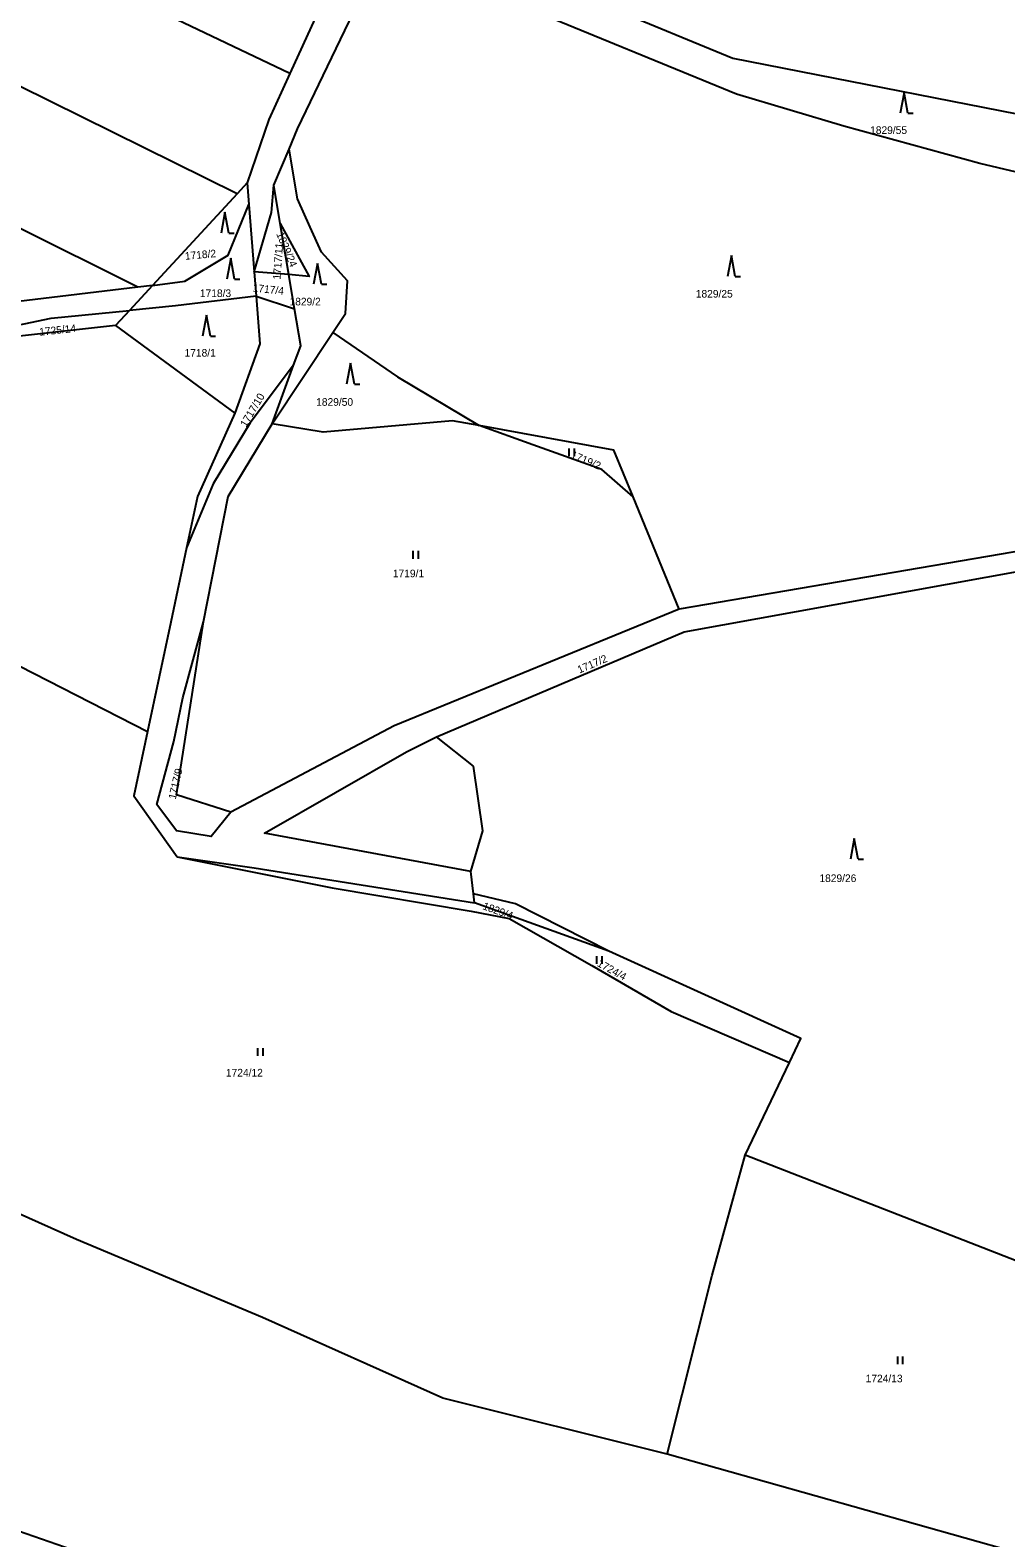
# Model space of a CAD drawing. Extents: x -587171 to -555306, y -1167727 to -1074732.
# Drawn here: x -558973.4 to -558786.9, y -1076507.9 to -1076219.5 of the extents above; entities that cross this region are included whole.
import ezdxf

# ---------------------------------------------------------------- set-up
doc = ezdxf.new("R2010")
doc.units = 0
for name, color, linetype in [('Hranice parcel', 7, 'Continuous'), ('Parcelní čísla', 7, 'Continuous'), ('Vnitřní kresba', 7, 'Continuous'), ('Značky kultur', 7, 'Continuous')]:
    doc.layers.add(name, color=color, linetype=linetype)

msp = doc.modelspace()

# ---------------------------------------------------------------- linework, layer by layer
at = {"layer": 'Hranice parcel'}
for p, q in [((-558926.86, -1076249.13), (-558923.95, -1076242.23)), ((-558933.85, -1076250.79), (-558950.07, -1076268.36)), ((-558931.93, -1076248.72), (-558933.85, -1076250.79)), ((-558931.93, -1076248.72), (-558931.61, -1076252.82)), ((-558925.64, -1076256.46), (-558926.86, -1076249.13)), ((-558931.61, -1076252.82), (-558930.61, -1076265.74)), ((-558924.01, -1076266.22), (-558925.64, -1076256.46)), ((-558950.07, -1076268.36), (-558954.47, -1076273.12)), ((-558950.07, -1076268.36), (-558952.85, -1076268.69)), ((-558924.01, -1076266.22), (-558930.61, -1076265.74)), ((-558930.61, -1076265.74), (-558930.25, -1076270.39)), ((-558922.91, -1076272.81), (-558924.01, -1076266.22)), ((-558952.85, -1076268.69), (-558975.64, -1076271.43)), ((-558930.25, -1076270.39), (-558922.91, -1076272.81)), ((-558954.47, -1076273.12), (-558957.12, -1076275.99)), ((-558957.12, -1076275.99), (-558934.31, -1076292.73)), ((-558927.21, -1076294.77), (-558915.6, -1076277.35)), ((-558927.21, -1076294.77), (-558923.11, -1076283.6)), ((-558849.36, -1076330.26), (-558858.19, -1076308.78)), ((-558776.85, -1076317.84), (-558849.36, -1076330.26)), ((-558888.51, -1076386.46), (-558888.71, -1076384.7)), ((-558862.84, -1076395.7), (-558888.51, -1076386.46)), ((-558836.75, -1076434.69), (-558828.3, -1076417))]:
    msp.add_line(p, q, dxfattribs=at)
for points in [[(-558923.83, -1076227.78), (-559006.35, -1076188.38), (-559057.68, -1076162.09), (-559088.84, -1076142.6), (-559106.77, -1076132.98)], [(-558933.85, -1076250.79), (-559005.3, -1076215.48), (-559073.43, -1076179.96), (-559121.08, -1076154.13)], [(-558952.85, -1076268.69), (-559022.81, -1076233.75), (-559073.83, -1076207.23), (-559088.79, -1076199.28), (-559091.35, -1076198.09), (-559134.42, -1076174.39)], [(-558923.03, -1076199.25), (-558918.47, -1076202.65), (-558916.55, -1076211.83), (-558923.83, -1076227.78)], [(-558923.95, -1076242.23), (-558922.31, -1076238.34), (-558907.57, -1076207.56)], [(-558902.67, -1076207.07), (-558886.17, -1076205.42), (-558839.13, -1076224.85), (-558771.82, -1076238.05), (-558720.87, -1076249.13), (-558634.14, -1076268.14), (-558540.04, -1076286.95), (-558525.3, -1076289.98), (-558495.71, -1076300.97)], [(-558513.8, -1076302.97), (-558526.34, -1076299.47), (-558571, -1076290.81), (-558624.31, -1076280.69), (-558708.66, -1076264.73), (-558791.9, -1076245), (-558817.93, -1076237.83), (-558838.45, -1076231.77), (-558879.79, -1076214.8), (-558902.67, -1076207.07)], [(-558923.83, -1076227.78), (-558927.84, -1076236.57), (-558931.93, -1076248.72)], [(-558915.6, -1076277.35), (-558913.17, -1076273.67), (-558912.75, -1076267.46), (-558917.76, -1076261.98), (-558919.92, -1076257.2), (-558922.36, -1076251.73), (-558923.95, -1076242.23)], [(-558930.61, -1076265.74), (-558927.32, -1076254.36), (-558926.86, -1076249.13)], [(-558950.07, -1076268.36), (-558943.86, -1076267.52), (-558935.6, -1076262.53), (-558931.61, -1076252.82)], [(-558925.64, -1076256.46), (-558920.09, -1076266.65), (-558924.01, -1076266.22)], [(-558930.25, -1076270.39), (-558945.68, -1076272.23), (-558954.47, -1076273.12)], [(-558930.25, -1076270.39), (-558929.55, -1076279.5), (-558934.31, -1076292.73)], [(-558997.72, -1076280.51), (-558969.44, -1076274.57), (-558954.47, -1076273.12)], [(-558923.11, -1076283.6), (-558921.73, -1076279.85), (-558922.91, -1076272.81)], [(-558957.12, -1076275.99), (-558987.04, -1076279.32), (-558997.72, -1076280.51)], [(-558915.6, -1076277.35), (-558903.23, -1076285.82), (-558887.64, -1076295.13)], [(-558923.11, -1076283.6), (-558931.41, -1076294.59), (-558938.48, -1076306.29), (-558943.54, -1076318.51)], [(-558934.31, -1076292.73), (-558941.45, -1076308.67), (-558943.54, -1076318.51)], [(-558887.64, -1076295.13), (-558892.72, -1076294.2), (-558917.43, -1076296.4), (-558927.21, -1076294.77)], [(-558940.32, -1076332.68), (-558935.57, -1076308.69), (-558927.21, -1076294.77)], [(-558858.19, -1076308.78), (-558864.15, -1076303.52), (-558877.33, -1076298.84), (-558887.64, -1076295.13)], [(-558858.19, -1076308.78), (-558861.86, -1076299.86), (-558887.64, -1076295.13)], [(-558943.54, -1076318.51), (-558946.57, -1076332.74), (-558951.02, -1076353.67)], [(-558888.71, -1076384.7), (-558889.19, -1076380.43), (-558928.63, -1076373.13), (-558901.48, -1076357.56), (-558895.79, -1076354.65), (-558848.41, -1076334.6), (-558776.59, -1076321.57)], [(-558849.36, -1076330.26), (-558903.83, -1076352.56), (-558935.08, -1076369.07)], [(-558935.08, -1076369.07), (-558938.85, -1076373.71), (-558945.48, -1076372.63), (-558949.2, -1076367.65), (-558946, -1076355.57), (-558944.28, -1076347.23), (-558940.32, -1076332.68)], [(-558935.08, -1076369.07), (-558945.46, -1076365.78), (-558940.32, -1076332.68)], [(-559009.06, -1076378.93), (-559001.57, -1076367.28), (-558996.22, -1076358.01), (-558990.28, -1076348.24), (-558983.69, -1076336.97), (-558951.02, -1076353.67)], [(-558951.02, -1076353.67), (-558953.64, -1076365.99), (-558945.33, -1076377.64)], [(-558945.33, -1076377.64), (-558930.64, -1076379.76), (-558888.51, -1076386.46)], [(-558945.33, -1076377.64), (-558915.73, -1076383.55), (-558889.12, -1076388.01), (-558881.9, -1076389.43), (-558866.08, -1076398.44), (-558850.91, -1076407.22), (-558828.3, -1076417)], [(-558862.84, -1076395.7), (-558880.65, -1076386.59), (-558888.71, -1076384.7)], [(-558828.3, -1076417), (-558826.1, -1076412.39), (-558862.84, -1076395.7)], [(-558851.65, -1076491.92), (-558843.07, -1076457.62), (-558836.75, -1076434.69)], [(-558711.34, -1076478.06), (-558723.03, -1076476.74), (-558751.95, -1076467.81), (-558836.75, -1076434.69)], [(-558851.65, -1076491.92), (-558894.58, -1076481.19), (-558929.01, -1076465.76), (-558964.6, -1076450.86), (-558997.38, -1076436.15)], [(-558872.54, -1076537.03), (-558924.4, -1076524.47), (-559003.59, -1076496.92), (-559038.71, -1076479.1)], [(-558708.33, -1076518.31), (-558737.02, -1076512.66), (-558748.57, -1076509.83), (-558785.24, -1076510.64), (-558851.65, -1076491.92)]]:
    msp.add_lwpolyline(points, dxfattribs=at)
at = {"layer": 'Vnitřní kresba'}
for p, q in [((-558888.68, -1076360.31), (-558895.79, -1076354.65)), ((-558886.89, -1076372.67), (-558888.68, -1076360.31)), ((-558889.19, -1076380.43), (-558886.89, -1076372.67))]:
    msp.add_line(p, q, dxfattribs=at)
at = {"layer": 'Značky kultur'}
for p, q in [((-558806.4, -1076231.4), (-558807.15, -1076235.4)), ((-558805.65, -1076235.4), (-558806.4, -1076231.4)), ((-558805.65, -1076235.4), (-558804.65, -1076235.4)), ((-558936.2, -1076254.3), (-558936.95, -1076258.3)), ((-558935.45, -1076258.3), (-558936.2, -1076254.3)), ((-558935.45, -1076258.3), (-558934.45, -1076258.3)), ((-558839.4, -1076262.6), (-558840.15, -1076266.6)), ((-558838.65, -1076266.6), (-558839.4, -1076262.6)), ((-558935.1, -1076263.1), (-558935.85, -1076267.1)), ((-558934.35, -1076267.1), (-558935.1, -1076263.1)), ((-558918.5, -1076264.1), (-558919.25, -1076268.1)), ((-558917.75, -1076268.1), (-558918.5, -1076264.1)), ((-558934.35, -1076267.1), (-558933.35, -1076267.1)), ((-558917.75, -1076268.1), (-558916.75, -1076268.1)), ((-558838.65, -1076266.6), (-558837.65, -1076266.6)), ((-558939.73, -1076274), (-558940.48, -1076278)), ((-558938.98, -1076278), (-558939.73, -1076274)), ((-558938.98, -1076278), (-558937.98, -1076278)), ((-558912.2, -1076283.2), (-558912.95, -1076287.2)), ((-558911.45, -1076287.2), (-558912.2, -1076283.2)), ((-558911.45, -1076287.2), (-558910.45, -1076287.2)), ((-558870.41, -1076301), (-558870.41, -1076299.5)), ((-558869.41, -1076301), (-558869.41, -1076299.5)), ((-558900.23, -1076320.62), (-558900.23, -1076319.12)), ((-558899.23, -1076320.62), (-558899.23, -1076319.12)), ((-558815.9, -1076374.1), (-558816.65, -1076378.1)), ((-558815.15, -1076378.1), (-558815.9, -1076374.1)), ((-558815.15, -1076378.1), (-558814.15, -1076378.1)), ((-558865.11, -1076398.1), (-558865.11, -1076396.6)), ((-558864.11, -1076398.1), (-558864.11, -1076396.6)), ((-558929.91, -1076415.7), (-558929.91, -1076414.2)), ((-558928.91, -1076415.7), (-558928.91, -1076414.2)), ((-558807.61, -1076474.7), (-558807.61, -1076473.2)), ((-558806.61, -1076474.7), (-558806.61, -1076473.2))]:
    msp.add_line(p, q, dxfattribs=at)

# ---------------------------------------------------------------- texts
at = {"layer": 'Parcelní čísla'}
for s, p in [('1829/55', (-558812.88, -1076239.35)), ('1718/3', (-558940.99, -1076270.55)), ('1829/2', (-558923.86, -1076272.15)), ('1829/25', (-558846.2, -1076270.65)), ('1718/1', (-558943.93, -1076281.95)), ('1829/50', (-558918.77, -1076291.35)), ('1719/1', (-558904.11, -1076324.15)), ('1829/26', (-558822.57, -1076382.45)), ('1724/12', (-558936.02, -1076419.65)), ('1724/13', (-558813.73, -1076478.15))]:
    msp.add_text(s, height=1.46, dxfattribs=at).set_placement(p)
for s, rotation, p in [('1829/24', 293, (-558926.43, -1076258.48)), ('1718/2', 5, (-558943.8, -1076263.43)), ('1717/11', 86, (-558925.59, -1076267.25)), ('1717/4', 354, (-558930.95, -1076269.49)), ('1725/14', 6, (-558971.62, -1076277.95)), ('1717/10', 59, (-558932.17, -1076295.56)), ('1719/2', 337, (-558870.23, -1076301.27)), ('1717/2', 23, (-558868.45, -1076342.58)), ('1717/9', 77, (-558945.62, -1076366.73)), ('1829/4', 340, (-558887.06, -1076387.61)), ('1724/4', 331, (-558865.2, -1076398.44))]:
    msp.add_text(s, height=1.46, rotation=rotation, dxfattribs=at).set_placement(p)

doc.saveas('drawing.dxf')
